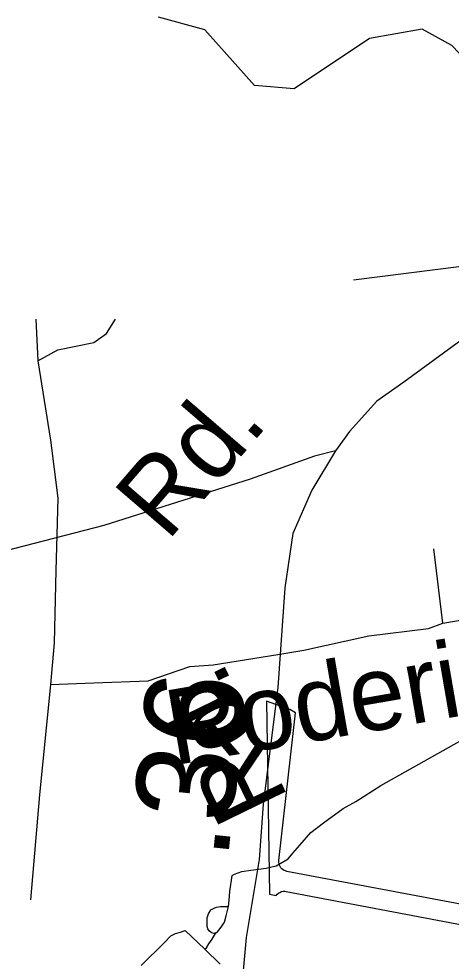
# Model space of a CAD drawing. Extents: x 2001466 to 31450019, y -30647475 to 847247.
# Drawn here: x 2183396 to 2184490, y 733751 to 736135 of the extents above; entities that cross this region are included whole.
import ezdxf

# ---------------------------------------------------------------- set-up
doc = ezdxf.new("R2010")
doc.units = 0
for name, color, linetype in [('Exist Boundary Political City Limit New', 7, 'Continuous'), ('Exist Hydrographic Creek Single Shore', 7, 'Continuous'), ('Exist Hydrographic Misc Water Feature', 7, 'Continuous'), ('Exist Road Non-System Type 51', 7, 'Continuous'), ('Exist Road Non-System Type 51 Label', 7, 'Continuous'), ('Exist Road Secondary Mileage Hundredths English Label', 7, 'Continuous'), ('Exist Road Secondary Structure Standard Bridge CELL', 7, 'Continuous'), ('Exist Road Secondary Type 51 Attributed', 7, 'Continuous'), ('Exist Road Secondary Type 51 Label', 7, 'Continuous'), ('Map Preparation Boundary City Limit Buffer Line', 7, 'Continuous')]:
    doc.layers.add(name, color=color, linetype=linetype)

msp = doc.modelspace()

# ---------------------------------------------------------------- linework, layer by layer
at = {"layer": 'Exist Boundary Political City Limit New'}
msp.add_lwpolyline([(2184545.2, 733888.9), (2184074.8, 733978.1), (2184071.2, 733979.1), (2184068, 733980.5), (2184064.8, 733982.4), (2184062, 733984.8), (2184059.5, 733987.5), (2184057.5, 733990.6), (2184056, 733994.1), (2184054.8, 733997.8), (2184054.2, 734001.6), (2184054.5, 734005.4), (2184096, 734379.1), (2184082, 734387.6), (2184023.2, 734408.9), (2184030.5, 733920.6), (2184047.8, 733917.1), (2184050.2, 733920.2), (2184053.5, 733922.9), (2184057, 733925.1), (2184060.8, 733926.8), (2184064.8, 733927.7), (2184069, 733927.9), (2184073, 733927.5), (2184535.8, 733839.7)], dxfattribs=at)
at = {"layer": 'Exist Hydrographic Creek Single Shore'}
msp.add_lwpolyline([(2185484.7, 735434.6), (2185005.6, 735656.7), (2184965.3, 735670.6), (2184927.9, 735669.9), (2184876.6, 735650.1), (2184848, 735650.1), (2184817.9, 735662.7), (2184779.8, 735687.7), (2184777.6, 735711.2), (2184812.8, 735740.5), (2184817.9, 735805), (2184809.2, 735826.8), (2184625.9, 735927.6), (2184491.8, 736068.1), (2184417, 736109), (2184283.9, 736085.5), (2184093, 735958.2), (2183992.9, 735966.8), (2183866.8, 736107.2), (2183749.9, 736139.1)], dxfattribs=at)
at = {"layer": 'Exist Hydrographic Misc Water Feature'}
for points in [[(2183926.7, 733889.1), (2183928.5, 733905.1), (2183930, 733927.2), (2183935.9, 733967.3), (2183942.1, 733971.2), (2183960.1, 733977.4), (2183983.7, 733981.5), (2184021.8, 733985.9), (2184047.5, 733991.8), (2184077.6, 734009.9), (2184089.7, 734023.9), (2184107.1, 734044.4), (2184135, 734076.3), (2184167.2, 734100.7), (2184217, 734137), (2184248.8, 734154.8), (2184312.6, 734195.1), (2184531.6, 734318.6), (2184581.4, 734342.7), (2184629.2, 734367.1), (2184661.4, 734383.4), (2184689.3, 734395.4)], [(2183894.9, 733823), (2183889, 733821), (2183883, 733823.2), (2183878.5, 733827.1), (2183874.4, 733833), (2183872.4, 733839), (2183872.4, 733849.1), (2183872.8, 733860.8), (2183876.5, 733870.8), (2183882.4, 733880.8), (2183890.2, 733884.9), (2183896.1, 733887.3), (2183906.2, 733889), (2183926.7, 733889.1)], [(2183894.9, 733823), (2183898.6, 733825.3), (2183908.6, 733837.1), (2183916.6, 733849.3), (2183920.5, 733865.4), (2183924.6, 733879.3), (2183926.7, 733889.1)], [(2183705.4, 733740), (2183764.9, 733798.4), (2183780.9, 733814.7), (2183792.8, 733820.6), (2183804.9, 733824.4), (2183817.2, 733828.7), (2183867, 733780.9)], [(2183867, 733780.9), (2183871.1, 733784.8), (2183877.1, 733794.9), (2183885.1, 733807), (2183894.9, 733823)], [(2183867, 733780.9), (2183905.4, 733743.1)]]:
    msp.add_lwpolyline(points, dxfattribs=at)
at = {"layer": 'Exist Road Non-System Type 51'}
for p, q in [((2183439.6, 735375.5), (2183444.2, 735270.2)), ((2184469.4, 734606.4), (2184446.5, 734794.1))]:
    msp.add_line(p, q, dxfattribs=at)
for points in [[(2183444.2, 735270.2), (2183494.6, 735297.7), (2183586.1, 735316), (2183618.1, 735338.9), (2183641, 735375.5)], [(2183444.2, 735270.2), (2183476.2, 735068.8), (2183494.6, 734922.3), (2183491.5, 734799.2)], [(2184469.4, 734606.4), (2184602.1, 734629.3), (2184675.3, 734638.4), (2184702.8, 734661.3), (2184712, 734739.2), (2184698.2, 734844.5)], [(2183491.5, 734799.2), (2183490, 734739.2), (2183485.4, 734556), (2183476.2, 734450.7)], [(2184051.2, 734527.2), (2184117, 734537.7), (2184281.7, 734574.3), (2184432.8, 734592.7), (2184469.4, 734606.4)], [(2183476.2, 734450.7), (2183586.1, 734455.3), (2183723.4, 734459.9), (2183828.7, 734496.5), (2183888.1, 734501.1), (2184051.2, 734527.2)], [(2183476.2, 734450.7), (2183448.8, 734171.5), (2183425.9, 733905.9)]]:
    msp.add_lwpolyline(points, dxfattribs=at)
at = {"layer": 'Exist Road Secondary Structure Standard Bridge CELL'}
msp.add_line((2184243, 735474.5), (2184516.8, 735509.4), dxfattribs=at)
at = {"layer": 'Exist Road Secondary Type 51 Attributed'}
for points in [[(2184197.7, 735042.5), (2184144.8, 735028.9), (2183981.6, 734970.3), (2183611.2, 734853), (2183360.1, 734788.1), (2183257.5, 734775.5), (2182888.1, 734813.2), (2182817, 734857.2), (2182766.8, 734936.8), (2182754.2, 735183.9), (2182756.3, 735410.1), (2182815.9, 735826.8), (2182826.4, 735975.5), (2182824.3, 736015.3), (2182784.5, 736040.4), (2181754.9, 736270.8)], [(2184817.9, 735662.7), (2184611, 735410.1), (2184514.7, 735321.1), (2184370.9, 735216.3), (2184301.8, 735168.2), (2184232.7, 735090.7), (2184197.7, 735042.5)], [(2184197.7, 735042.5), (2184138, 734943), (2184089.9, 734833.1), (2184069.5, 734695.9), (2184051.7, 734443.6), (2184014.6, 734148.3), (2184004.1, 734008), (2183971.1, 733811.1), (2183939.8, 733459.3), (2183916.7, 733217.4)]]:
    msp.add_lwpolyline(points, dxfattribs=at)
at = {"layer": 'Map Preparation Boundary City Limit Buffer Line'}
msp.add_lwpolyline([(2184545.2, 733888.9), (2184074.8, 733978.1), (2184071.2, 733979.1), (2184068, 733980.5), (2184064.8, 733982.4), (2184062, 733984.8), (2184059.5, 733987.5), (2184057.5, 733990.6), (2184056, 733994.1), (2184054.8, 733997.8), (2184054.2, 734001.6), (2184054.5, 734005.4), (2184096, 734379.1), (2184082, 734387.6), (2184023.2, 734408.9), (2184030.5, 733920.6), (2184047.8, 733917.1), (2184050.2, 733920.2), (2184053.5, 733922.9), (2184057, 733925.1), (2184060.8, 733926.8), (2184064.8, 733927.7), (2184069, 733927.9), (2184073, 733927.5), (2184535.8, 733839.7)], dxfattribs=at)

# ---------------------------------------------------------------- texts
at = {"layer": 'Exist Road Non-System Type 51 Label'}
msp.add_text('Roderick Dr.', height=190, rotation=9.7857, dxfattribs=at).set_placement((2183787, 734245.9))
at = {"layer": 'Exist Road Secondary Mileage Hundredths English Label'}
msp.add_text('.36', height=250, rotation=84.0876, dxfattribs=at).set_placement((2183924.9, 734004.1))
at = {"layer": 'Exist Road Secondary Type 51 Label'}
for rotation, p in [(49.2873, (2183771.9, 734810.5)), (116.0056, (2184080.7, 734161.1))]:
    msp.add_text('Rd.', height=190, rotation=rotation, dxfattribs=at).set_placement(p)

doc.saveas('drawing.dxf')
